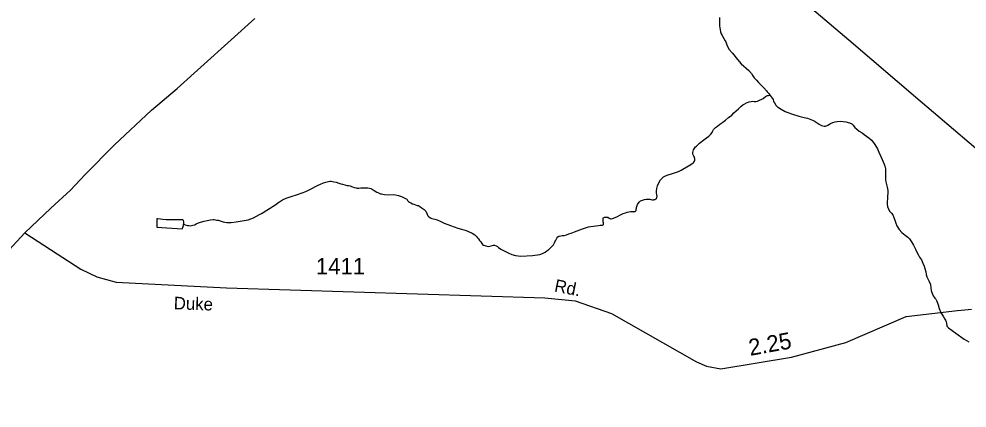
# Model space of a CAD drawing. Extents: x 2220236 to 2384410, y 720751 to 894131.
# Drawn here: x 2286280 to 2293450, y 842586 to 845532 of the extents above; entities that cross this region are included whole.
import ezdxf

# ---------------------------------------------------------------- set-up
doc = ezdxf.new("R2010")
doc.units = 0
for name, color, linetype in [('Exist Hydrographic Creek Single Shore', 7, 'Continuous'), ('Exist Hydrographic Misc Water Feature', 7, 'Continuous'), ('Exist Hydrographic Pond Under 1500 Sq Ft', 7, 'Continuous'), ('Exist Road Secondary Mileage Hundredths English Label', 7, 'Continuous'), ('Exist Road Secondary Type 51 Attributed', 7, 'Continuous'), ('Exist Road Secondary Type 51 Label', 7, 'Continuous'), ('Exist Road Secondary Type 51 Number Label', 7, 'Continuous'), ('Exist Utilities Electrical Transmission Line', 7, 'Continuous')]:
    doc.layers.add(name, color=color, linetype=linetype)

msp = doc.modelspace()

# ---------------------------------------------------------------- linework, layer by layer
at = {"layer": 'Exist Hydrographic Creek Single Shore'}
for points in [[(2291577.1, 845541.6), (2291577.4, 845526.2), (2291577.6, 845518), (2291577.8, 845497.3), (2291578.5, 845480.9), (2291580.4, 845463.8), (2291586.4, 845434.8), (2291591.3, 845419.9), (2291598.6, 845406), (2291610.9, 845384.4), (2291621, 845366.2), (2291625.1, 845357.9), (2291633.2, 845336.4), (2291649.6, 845303.9), (2291675.8, 845272.2), (2291714.5, 845224.9), (2291742.7, 845193.1), (2291800.7, 845141.7), (2291818.9, 845117.7), (2291829.3, 845100.1), (2291839.2, 845086.1), (2291857.5, 845068.4), (2291873.6, 845050), (2291893.8, 845030.9), (2291912.1, 845010.8), (2291932.3, 844986.5), (2291938.4, 844980.8), (2291950.6, 844967.4), (2291959.5, 844955.7)], [(2291959.5, 844955.7), (2291962.4, 844951.4), (2291968.4, 844943.1), (2291976.7, 844933.1), (2291982.7, 844921.5), (2291987, 844907.6), (2291993.1, 844897.6), (2292005.1, 844879.3), (2292017.4, 844867.6), (2292025.1, 844861.6), (2292045.5, 844848), (2292073.7, 844832), (2292121.8, 844813), (2292177.9, 844795.4), (2292218, 844785.4), (2292244.1, 844779.9), (2292282.2, 844766), (2292293.9, 844760.2), (2292332.4, 844734.8), (2292349.6, 844725.3), (2292370.5, 844719.2), (2292376, 844719.1), (2292380.7, 844720.7), (2292396.6, 844728.5), (2292410.2, 844735.5), (2292418.1, 844739.6), (2292434.7, 844747.4), (2292451.9, 844753.6), (2292467, 844756.6), (2292492, 844756.7), (2292513.9, 844756.3), (2292534.5, 844752.6), (2292560, 844746.5), (2292578.5, 844738.5), (2292590.1, 844728.5), (2292602.5, 844711.2), (2292614.7, 844699.4), (2292634.7, 844683.3), (2292656.8, 844669.7), (2292672.9, 844657.9), (2292707.1, 844631.9), (2292725.2, 844615.8), (2292739.2, 844598.4), (2292751.7, 844580.1), (2292771.7, 844548.6), (2292784, 844524.4), (2292798.3, 844490.6), (2292808.3, 844466.5), (2292822.7, 844432.7), (2292828.9, 844416.8), (2292833.1, 844397.1), (2292833.4, 844362.6), (2292833.6, 844340.6), (2292834, 844312.8), (2292836, 844298.6), (2292846.6, 844257.4), (2292850.4, 844232.7), (2292850.8, 844222.9), (2292850.7, 844214.7), (2292849.1, 844186.8), (2292847.4, 844168.8), (2292845.4, 844149.2), (2292845.6, 844130.5), (2292849.2, 844112.4), (2292856, 844090.9), (2292866.1, 844075), (2292878.3, 844061.6), (2292888.2, 844047.6), (2292896.7, 844029.4), (2292904.5, 844009.5), (2292910.8, 843985.5), (2292919, 843965.6), (2292937.1, 843938.4), (2292957.6, 843915.6), (2292981.4, 843893.8), (2293001.8, 843878.6), (2293014.6, 843866.2), (2293030.2, 843843.6), (2293044.2, 843818.7), (2293060.6, 843788.8), (2293072.8, 843760.7), (2293081.9, 843743.5), (2293090.8, 843729.2), (2293097.2, 843719.2), (2293105.1, 843707.6), (2293116.1, 843682.7), (2293125.8, 843661.2), (2293131.7, 843641.4), (2293137.4, 843616.7), (2293140.3, 843597.9), (2293146.4, 843579.8), (2293154.6, 843563.9), (2293162.8, 843544), (2293173.1, 843521.8), (2293177.5, 843496.2), (2293179, 843475.8), (2293183.6, 843459.9)], [(2293183.6, 843459.9), (2293193.6, 843436.1), (2293201.6, 843426.1), (2293207.7, 843418.4), (2293214.1, 843410.1), (2293222, 843396.2), (2293232.2, 843368.1), (2293240.5, 843338.4), (2293252.7, 843310.3), (2293271, 843277.1), (2293283.4, 843258.8), (2293287.2, 843251.2), (2293291.9, 843238.9), (2293295.6, 843227.4), (2293297.8, 843206.7), (2293301.9, 843201), (2293310, 843193.3), (2293364.2, 843153.8), (2293428.6, 843108.2), (2293462.9, 843088.4)]]:
    msp.add_lwpolyline(points, dxfattribs=at)
at = {"layer": 'Exist Hydrographic Misc Water Feature'}
for points in [[(2291562.7, 844721.3), (2291580.7, 844735.6), (2291602.3, 844751.6), (2291622.3, 844765.9), (2291647, 844785.1), (2291670, 844804.3), (2291685.8, 844820.4), (2291703.8, 844837.1), (2291721.5, 844850.8), (2291727.5, 844857.2), (2291735.6, 844865.3), (2291739.6, 844869.1), (2291754.3, 844881.3), (2291765.2, 844887.6), (2291781.1, 844895.5), (2291794, 844900.8), (2291803, 844903.9), (2291818.4, 844906.8), (2291830.9, 844908.2), (2291841.1, 844908), (2291853.9, 844907.7), (2291865.1, 844910.1), (2291880.3, 844916.4), (2291898.8, 844924.8), (2291903.5, 844927.4), (2291908.1, 844930.6), (2291922.5, 844942.4), (2291926.2, 844945.6), (2291932.5, 844948.7), (2291940.4, 844951.2), (2291948.6, 844953.3), (2291959.5, 844955.7)], [(2290709.4, 844031.2), (2290721.5, 844031.9), (2290728.4, 844030.8), (2290733.6, 844030), (2290743.7, 844023.9), (2290753.4, 844018.1), (2290757.6, 844018), (2290769.5, 844021.1), (2290789.7, 844028.9), (2290805.6, 844036.7), (2290823.2, 844046.9), (2290829.2, 844050), (2290839.4, 844054.7), (2290849.3, 844058.8), (2290867.2, 844065), (2290879.1, 844069.6), (2290892.9, 844071.6), (2290905.4, 844074), (2290910.3, 844074.6), (2290915.6, 844074.5), (2290920.8, 844073.7), (2290924.1, 844073.6), (2290929, 844072.5), (2290933.6, 844073.4), (2290939.9, 844074.9), (2290942.5, 844075.5), (2290944.9, 844078.1), (2290946.2, 844079.7), (2290946.9, 844082), (2290948, 844086.2), (2290948.8, 844091.8), (2290949.5, 844098.3), (2290950.3, 844104.2), (2290952.8, 844111.4), (2290958.7, 844127.7), (2290962.5, 844135.8), (2290972.2, 844148.1), (2290980.2, 844154.5), (2290988.2, 844158.2), (2291002.4, 844162.2), (2291011.9, 844164.3), (2291022.1, 844166.7), (2291035.3, 844167.1), (2291042.2, 844167.9), (2291050, 844166.8), (2291058.2, 844165), (2291069.6, 844163.1), (2291077.8, 844162.9), (2291083.7, 844163.8), (2291088, 844165.3), (2291096, 844169.1), (2291101.6, 844173.2), (2291103.4, 844176.5), (2291105.1, 844182), (2291105.6, 844188.6), (2291103.8, 844199.4), (2291101.8, 844214.2), (2291101.5, 844227.4), (2291103.9, 844248.6), (2291109.2, 844267.2), (2291121.2, 844295.8), (2291132.8, 844313.6), (2291146.5, 844329.8), (2291154.6, 844336.1), (2291169.5, 844344.7), (2291190.3, 844351.8), (2291214.4, 844360.2), (2291246.1, 844368.7), (2291268.2, 844376.4), (2291288.1, 844386.5), (2291300.1, 844395.4), (2291331.3, 844412.8), (2291359.9, 844430.3), (2291379.5, 844443.6), (2291384.8, 844447.8), (2291389.2, 844454.3), (2291391.3, 844459.8), (2291391.3, 844473.9), (2291388.9, 844485.4), (2291384.8, 844493.7), (2291379.1, 844502), (2291376.9, 844509.3), (2291376.8, 844521.8), (2291378.7, 844531.6), (2291382.5, 844542), (2291396.1, 844562.4), (2291403.4, 844568.8), (2291427.8, 844590.2), (2291460.2, 844616.8), (2291479.8, 844631.1), (2291497.5, 844644.6), (2291511.5, 844659), (2291521.3, 844672.9), (2291527.2, 844684.9), (2291532.9, 844694.7), (2291547, 844710.1), (2291562.7, 844721.3)], [(2287525.2, 843978.5), (2287527.4, 843976.9), (2287531.7, 843975.1), (2287537.5, 843972.4), (2287553.5, 843968.8), (2287564, 843966.9), (2287574.1, 843966.7), (2287585.6, 843967.4), (2287595.5, 843969.5), (2287610.4, 843974.2), (2287619.3, 843979.9), (2287626, 843983), (2287645.5, 843989.8), (2287653.4, 843992.3), (2287681.4, 843999.9), (2287703.5, 844006), (2287727.2, 844010.4), (2287747.9, 844013.3), (2287757.1, 844013.1), (2287777.4, 844009.4), (2287787.2, 844007.5), (2287809.4, 844001.2), (2287825.3, 843995.3), (2287838, 843992.4), (2287852.8, 843990.4), (2287884.9, 843990.8), (2287923.4, 843996.5), (2287969.1, 844002.8), (2288014.2, 844011.7), (2288052.6, 844025.7), (2288076.4, 844037.6), (2288098.7, 844050.3), (2288114.6, 844058.8), (2288126.6, 844066.1), (2288203, 844113.7), (2288223.3, 844127.1), (2288237.6, 844139.2), (2288249.9, 844147.2), (2288273.5, 844161.4), (2288299.7, 844174), (2288323.1, 844181.7), (2288345.3, 844190.1), (2288378.9, 844200.3), (2288421.2, 844214.8), (2288448.7, 844225), (2288478.8, 844241.5), (2288542.5, 844272.3), (2288560.3, 844280.1), (2288582.2, 844290.2), (2288600.4, 844296.4), (2288620.1, 844300.9), (2288630, 844303.3), (2288642.2, 844303), (2288662.1, 844299.3), (2288678.7, 844295.7), (2288698.3, 844289.4), (2288714.2, 844283.5), (2288726.3, 844280), (2288745.2, 844274.7), (2288758.3, 844271.8), (2288772.3, 844269.8), (2288784.1, 844267.9), (2288794.2, 844264.4), (2288802.3, 844260.3), (2288815.3, 844255.8), (2288830.3, 844252.2), (2288837.9, 844251.4), (2288850.7, 844251.1), (2288864.5, 844253.2), (2288885.1, 844253.7), (2288902.9, 844254), (2288918.3, 844253.7), (2288930.4, 844251.1), (2288940.5, 844247.6), (2288951.8, 844242.5), (2288966.7, 844234), (2288986.8, 844220.4), (2288993, 844217), (2289004, 844211.9), (2289013.1, 844208.4), (2289022.9, 844206.6), (2289031.7, 844204.7), (2289044.8, 844202.8), (2289074.6, 844200.6), (2289110.7, 844201.5), (2289127.7, 844199.5), (2289149, 844195.7), (2289172.7, 844187.7), (2289182.8, 844183.6), (2289199.1, 844175.7), (2289213, 844166.5), (2289219, 844158.2), (2289225.1, 844149.9), (2289233.2, 844143.8), (2289243.2, 844138.7), (2289257.2, 844132.8), (2289267.3, 844128.4)], [(2289267.3, 844128.4), (2289279, 844124.2), (2289291.7, 844120.6), (2289301.5, 844118.8), (2289307.3, 844115.4), (2289311.5, 844111), (2289321.6, 844105.2), (2289344.2, 844088.4), (2289352.2, 844080.7), (2289355.7, 844075.7), (2289366.1, 844053.5), (2289372.1, 844041.9), (2289378.5, 844033.5), (2289392.4, 844025.7), (2289402.2, 844021.6), (2289424.3, 844016.2), (2289442.3, 844009.9), (2289464.7, 844000.6), (2289494.6, 843986.9), (2289542.7, 843966.8), (2289598.7, 843947.6), (2289626.8, 843939.8), (2289661, 843929.9), (2289678.9, 843922.4), (2289706.8, 843910.3), (2289727.2, 843896.8), (2289739.4, 843885), (2289747.8, 843875), (2289755.5, 843866.6), (2289763.4, 843855), (2289771.7, 843843.4), (2289780, 843830.7), (2289786.1, 843825), (2289793.8, 843818.9), (2289802, 843815.5), (2289810.1, 843813.7), (2289819.9, 843811.2), (2289829.7, 843810), (2289840.2, 843811.4), (2289852.1, 843813.8), (2289867.6, 843818.4), (2289871.9, 843818.3), (2289875.8, 843818.2), (2289887.9, 843813.7), (2289897.9, 843807.9), (2289907.3, 843801.2), (2289923.8, 843790), (2289960.1, 843770.6), (2289984.5, 843759.2), (2290008.5, 843748.9), (2290035.9, 843741.1), (2290074.5, 843736), (2290164.5, 843740.7), (2290218.1, 843748.8), (2290238.2, 843755.6), (2290260.1, 843766), (2290272.1, 843775.6), (2290286.1, 843787.4), (2290305.8, 843804.4), (2290309.9, 843808.2), (2290315.9, 843814), (2290323.6, 843822.1), (2290330.4, 843835.7), (2290333.6, 843843.8), (2290337.3, 843852.9), (2290341.5, 843862.7), (2290347.3, 843873.1), (2290356.3, 843882.1), (2290363, 843886.8), (2290368.9, 843888.4), (2290379.1, 843890.4), (2290388, 843891.2), (2290403.8, 843893.2), (2290419.6, 843897.8), (2290438.8, 843904.9), (2290456.6, 843911.1), (2290480.4, 843919.5), (2290542.6, 843942.1), (2290586.1, 843956.7), (2290604.3, 843960.5), (2290662.2, 843969.2), (2290676, 843969.6), (2290686.1, 843969.3), (2290692, 843969.2), (2290694.3, 843970.2), (2290697.3, 843972.4), (2290700, 843975.6), (2290700.5, 843980.5), (2290699.9, 843987.1), (2290698.8, 843995.3), (2290698.6, 844002.9), (2290697.8, 844009.4), (2290697.7, 844019.3), (2290698.1, 844024.2), (2290699.5, 844027.4), (2290703.4, 844029.7), (2290709.4, 844031.2)]]:
    msp.add_lwpolyline(points, dxfattribs=at)
at = {"layer": 'Exist Hydrographic Pond Under 1500 Sq Ft'}
msp.add_lwpolyline([(2287525.2, 843978.5), (2287525.6, 843982.5), (2287525.6, 843996.6), (2287523.1, 844004.8), (2287519.3, 844010.5), (2287465.2, 844010), (2287393, 844011.5), (2287367.1, 844013), (2287351.1, 844015), (2287330.8, 844017.7), (2287323.3, 844018.8), (2287323.6, 843954.8), (2287514.3, 843942.7), (2287519.4, 843954.1), (2287524, 843967.1), (2287525.2, 843978.5)], dxfattribs=at)
at = {"layer": 'Exist Road Secondary Type 51 Attributed'}
for points in [[(2286325, 843913.4), (2286520.8, 844099.4), (2286668.6, 844235.6), (2286779.8, 844353.5), (2287002.2, 844579.4), (2287282.7, 844840.1), (2287477.4, 845004.9), (2288064.2, 845534.1)], [(2284687, 842409.6), (2284748.2, 842478.1), (2284789.8, 842518.4), (2284839.4, 842559), (2284919, 842613.7), (2285016.1, 842688.5), (2285105.6, 842753.4), (2285174.9, 842808), (2285260.2, 842878.8), (2285379.3, 842973.9), (2285629.2, 843194.1), (2285783.9, 843338.8), (2286102.4, 843672.3), (2286234.5, 843813.8), (2286325, 843913.4)], [(2286325, 843913.4), (2286569, 843754), (2286748.2, 843637.7), (2286867.7, 843579.6), (2287015.4, 843538.1), (2287848.6, 843496.6), (2290257.7, 843420.2), (2290485.1, 843398.6), (2290760.6, 843302.3), (2291402.9, 842935.2), (2291478.4, 842902), (2291588.8, 842882.1), (2292122.4, 842970.1), (2292532.4, 843081.4), (2292989.6, 843279), (2293378, 843325.5), (2293432.8, 843330.5), (2293484.2, 843333.8)]]:
    msp.add_lwpolyline(points, dxfattribs=at)
at = {"layer": 'Exist Utilities Electrical Transmission Line'}
msp.add_lwpolyline([(2280523.7, 855515.2), (2281255.1, 854906.3), (2282204.1, 854119.6), (2282204.1, 854117.6), (2282887.2, 853544.2), (2283435.3, 853085.5), (2284237.2, 852417.4), (2284916.2, 851850), (2285494.5, 851359.5), (2286092.9, 850859.4), (2286778.4, 850262.1), (2287479.3, 849682.9), (2287523.6, 849649.4), (2288374.3, 848903.7), (2289168.1, 848247.4), (2289337.4, 848101.1), (2289867.4, 847656.2), (2290425.6, 847179.5), (2290848.8, 846819.8), (2291880.6, 845949.8), (2292555.7, 845374.3), (2293095.7, 844911.6), (2293718.6, 844381.8)], dxfattribs=at)

# ---------------------------------------------------------------- texts
at = {"layer": 'Exist Road Secondary Mileage Hundredths English Label'}
msp.add_text('2.25', height=125, rotation=10.34825, dxfattribs=at).set_placement((2291810.3, 842980.7))
at = {"layer": 'Exist Road Secondary Type 51 Label'}
for s, rotation, p in [('Rd.', 348.7106, (2290323.7, 843469.4)), ('Duke', 357.99729, (2287449.2, 843334.2))]:
    msp.add_text(s, height=95, rotation=rotation, dxfattribs=at).set_placement(p)
at = {"layer": 'Exist Road Secondary Type 51 Number Label'}
msp.add_text('1411', height=125, dxfattribs=at).set_placement((2288525.7, 843597.2))

doc.saveas('drawing.dxf')
